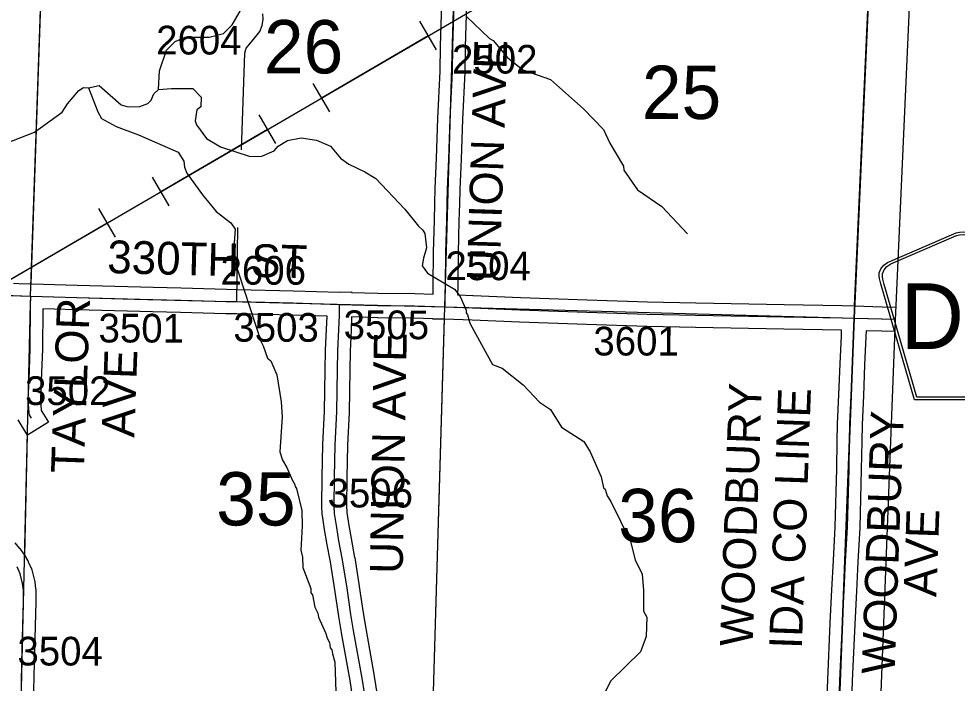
# Model space of a CAD drawing. Extents: x -157.2 to -99.3, y 12.2 to 46.2.
# Drawn here: x -113.327 to -111.04, y 16.096 to 17.717 of the extents above; entities that cross this region are included whole.
import ezdxf

# ---------------------------------------------------------------- set-up
doc = ezdxf.new("R2010")
doc.units = 0
for name, color, linetype in [('tdCoClipBndry', 7, 'Continuous'), ('tdCoCoAdjSecRdTxt', 7, 'Continuous'), ('tdCoCoBndry', 7, 'Continuous'), ('tdCoCoBndryPart', 7, 'Continuous'), ('tdCoHydroRiver', 7, 'Continuous'), ('tdCoPipe', 7, 'Continuous'), ('tdCoSecRdNmbr', 7, 'Continuous'), ('tdCoSecRdTxt', 7, 'Continuous'), ('tdCoSecRteBand', 7, 'Continuous'), ('tdCoSecRteCL', 7, 'Continuous'), ('tdCoSectLine', 7, 'Continuous'), ('tdCoSectLinePart', 7, 'Continuous'), ('tdCoSectNmbr', 7, 'Continuous'), ('tdCoShieldCoRteHrd', 7, 'Continuous'), ('tdCoSurfAsphalt', 7, 'Continuous'), ('tdCoSurfConc', 7, 'Continuous'), ('tdCoSurfEarth', 7, 'Continuous'), ('tdCoSurfGravel', 7, 'Continuous'), ('tdCoSurfLNO', 7, 'Continuous'), ('tdCoTwpBndryShd', 7, 'Continuous')]:
    doc.layers.add(name, color=color, linetype=linetype)

msp = doc.modelspace()

# ---------------------------------------------------------------- linework, layer by layer
at = {"layer": 'tdCoClipBndry'}
msp.add_lwpolyline([(-111.0246, 22.9691), (-111.0434, 22.5326), (-111.0561, 21.9745), (-111.0719, 20.984), (-111.0771, 19.9837), (-111.1462, 17.9819), (-111.1912, 16.9821), (-111.2294, 15.99), (-111.2338, 15.9645), (-111.2494, 15.9338), (-111.2745, 15.9103), (-111.3062, 15.8966), (-111.3319, 15.894), (-114.3202, 15.9719), (-115.3257, 16.007), (-116.3394, 16.0334), (-117.2968, 16.0725), (-118.2968, 16.0994), (-119.2937, 16.1176), (-121.2846, 16.1857), (-122.302, 16.1905), (-125.2749, 16.2789)], dxfattribs=at)
at = {"layer": 'tdCoCoBndry'}
msp.add_lwpolyline([(-111.0165, 26.9713), (-111.0495, 25.9743), (-111.0777, 24.9697), (-111.1098, 23.9712), (-111.1245, 22.9706), (-111.1433, 22.5359), (-111.156, 21.9765), (-111.1718, 20.985), (-111.177, 19.9871), (-111.2136, 18.9878), (-111.2461, 17.9853), (-111.291, 16.9863), (-111.3293, 15.9939)], dxfattribs=at)
at = {"layer": 'tdCoCoBndryPart'}
msp.add_lwpolyline([(-111.2475, 17.9554), (-111.2897, 17.0163)], dxfattribs=at)
at = {"layer": 'tdCoHydroRiver'}
for points in [[(-112.9865, 17.5443), (-112.9838, 17.59), (-112.9667, 17.64), (-112.9456, 17.6616), (-112.9217, 17.672), (-112.8633, 17.6721), (-112.8284, 17.6807), (-112.8073, 17.7022), (-112.7875, 17.7349), (-112.7869, 17.7601), (-112.8114, 17.7891)], [(-112.2355, 17.7223), (-112.1801, 17.6688), (-112.1707, 17.6638), (-112.1355, 17.6219), (-112.0984, 17.5925), (-112.0312, 17.5687), (-111.9509, 17.4972), (-111.9017, 17.447), (-111.8868, 17.4135), (-111.8535, 17.3574), (-111.8522, 17.3479), (-111.8187, 17.2997), (-111.7598, 17.2588), (-111.6968, 17.1924)], [(-113.4085, 17.3941), (-113.289, 17.44), (-113.2215, 17.4888), (-113.2083, 17.5089), (-113.1807, 17.5414), (-113.1694, 17.549), (-113.1568, 17.5487)], [(-113.1568, 17.5487), (-113.1314, 17.5543), (-113.0774, 17.5072), (-113.0602, 17.502), (-113.0318, 17.5028), (-113.0126, 17.5102), (-113.0045, 17.5179), (-112.9978, 17.5335), (-112.9865, 17.5443)], [(-113.1568, 17.5487), (-113.1347, 17.4897), (-113.1256, 17.4737), (-113.0898, 17.4538), (-113.0351, 17.4335), (-112.9383, 17.3916), (-112.9247, 17.3691), (-112.9235, 17.3549), (-112.9176, 17.3405), (-112.8795, 17.2875), (-112.8458, 17.2471), (-112.8102, 17.2194), (-112.7996, 17.2034), (-112.8044, 17.1372), (-112.7371, 16.9303), (-112.7311, 16.9191), (-112.7208, 16.8889), (-112.7131, 16.8824), (-112.6982, 16.8488), (-112.6873, 16.7823), (-112.6851, 16.7459), (-112.6904, 16.6608), (-112.6846, 16.6402), (-112.674, 16.6225), (-112.6606, 16.5922), (-112.6546, 16.581), (-112.6531, 16.5762), (-112.6501, 16.5714), (-112.6373, 16.5174), (-112.6367, 16.4796), (-112.6397, 16.4212), (-112.6354, 16.4038), (-112.6345, 16.3785), (-112.6153, 16.3275), (-112.6156, 16.3165), (-112.611, 16.3116), (-112.6054, 16.2815), (-112.5979, 16.2671), (-112.5966, 16.2576), (-112.5787, 16.2177), (-112.5758, 16.2066), (-112.5698, 16.1954), (-112.5685, 16.1827), (-112.5639, 16.1778), (-112.5626, 16.1683), (-112.5568, 16.1477), (-112.5539, 16.075)], [(-112.9865, 17.5443), (-112.9549, 17.5466), (-112.9028, 17.5469), (-112.8828, 17.5258), (-112.8834, 17.5022), (-112.8931, 17.4945), (-112.8969, 17.4678), (-112.894, 17.4583), (-112.8696, 17.4245), (-112.8354, 17.4047), (-112.7635, 17.3808), (-112.735, 17.3816), (-112.7047, 17.395), (-112.695, 17.4058), (-112.6725, 17.4195), (-112.6392, 17.4265), (-112.6015, 17.4208), (-112.5671, 17.4057), (-112.5426, 17.3767), (-112.5225, 17.3619), (-112.4835, 17.3436), (-112.4571, 17.3271), (-112.3864, 17.2527), (-112.3528, 17.2108), (-112.342, 17.2011), (-112.3375, 17.1931), (-112.3336, 17.1583), (-112.3406, 17.1332), (-112.3442, 17.1143), (-112.3305, 17.0966), (-112.2652, 17.0571), (-112.2515, 17.0394), (-112.2365, 17.0059), (-112.2367, 16.9995), (-112.2337, 16.9947), (-112.2279, 16.9741), (-112.1947, 16.9133), (-112.1721, 16.8732), (-112.1486, 16.8647), (-112.0976, 16.824), (-112.0576, 16.7819), (-112.0313, 16.7639), (-112.004, 16.7206), (-111.9496, 16.686), (-111.9345, 16.6604), (-111.9077, 16.5997), (-111.902, 16.5728), (-111.8974, 16.5695), (-111.8931, 16.5536), (-111.884, 16.5392), (-111.836, 16.4417), (-111.8245, 16.3972), (-111.808, 16.362), (-111.8043, 16.3225), (-111.804, 16.272), (-111.7965, 16.2576), (-111.7977, 16.2103), (-111.8113, 16.1728), (-111.8841, 16.102), (-111.8991, 16.0724)]]:
    msp.add_lwpolyline(points, dxfattribs=at)
at = {"layer": 'tdCoPipe'}
for p, q in [((-112.309, 17.6412), (-112.3497, 17.7108)), ((-112.569, 17.4894), (-112.6096, 17.5589)), ((-112.7003, 17.4127), (-112.741, 17.4823)), ((-112.9603, 17.2608), (-113.0009, 17.3303)), ((-113.0916, 17.1841), (-113.1322, 17.2537))]:
    msp.add_line(p, q, dxfattribs=at)
for points in [[(-114.6584, 15.7971), (-114.1159, 16.2701), (-113.4195, 17.0392), (-112.1549, 17.7779), (-112.0563, 18.038), (-111.6215, 18.343), (-111.187, 18.5163)], [(-112.5893, 17.5242), (-112.3294, 17.676)], [(-112.9806, 17.2956), (-112.7206, 17.4475)], [(-113.3719, 17.0671), (-113.1119, 17.2189)]]:
    msp.add_lwpolyline(points, dxfattribs=at)
at = {"layer": 'tdCoSecRteBand'}
for points in [[(-113.3399, 17.0716), (-113.327, 17.0712), (-113.2971, 17.0704), (-113.2672, 17.0697), (-113.2672, 17.0695), (-113.2671, 17.0695), (-113.1849, 17.0671), (-112.9995, 17.0622), (-112.9317, 17.0605), (-112.9317, 17.0605), (-112.9317, 17.0605), (-112.821, 17.0575), (-112.795, 17.0569), (-112.6575, 17.0536), (-112.6574, 17.0536), (-112.6574, 17.0536), (-112.5454, 17.0504), (-112.516, 17.0507), (-112.516, 17.0495), (-112.4519, 17.0477), (-112.3621, 17.0464), (-112.3619, 17.0464), (-112.3616, 17.0464), (-112.3174, 17.045), (-112.3167, 17.0669), (-112.316, 17.1467), (-112.316, 17.1469), (-112.316, 17.1472), (-112.314, 17.2246), (-112.313, 17.267), (-112.313, 17.2672), (-112.313, 17.2673), (-112.3118, 17.3026), (-112.3118, 17.3027), (-112.3118, 17.3028), (-112.3086, 17.3767), (-112.3054, 17.4734), (-112.3053, 17.4736), (-112.3053, 17.4738), (-112.3002, 17.5891), (-112.2989, 17.6496), (-112.2989, 17.6497), (-112.2989, 17.6499), (-112.296, 17.7549)], [(-112.236, 17.7532), (-112.239, 17.6483), (-112.2402, 17.5875), (-112.2402, 17.5871), (-112.2402, 17.5868), (-112.2454, 17.4713), (-112.2486, 17.3745), (-112.2486, 17.3744), (-112.2486, 17.3742), (-112.2518, 17.3004), (-112.253, 17.2654), (-112.2541, 17.2231), (-112.256, 17.1459), (-112.2567, 17.066), (-112.2567, 17.0657), (-112.2567, 17.0653), (-112.2574, 17.0432), (-112.257, 17.0431), (-112.2201, 17.042), (-112.2199, 17.042), (-112.2197, 17.042), (-112.1044, 17.0368), (-111.9413, 17.0309), (-111.7943, 17.0262), (-111.6766, 17.0237), (-111.4611, 17.0196), (-111.3197, 17.0171), (-111.3197, 17.0173), (-111.2898, 17.0163), (-111.2222, 17.0146), (-111.1898, 17.0138)], [(-112.5084, 16.0324), (-112.5197, 16.1033), (-112.5405, 16.2196), (-112.5405, 16.2198), (-112.5406, 16.22), (-112.547, 16.259), (-112.547, 16.2592), (-112.5471, 16.2595), (-112.5564, 16.3237), (-112.5674, 16.3923), (-112.5762, 16.4382), (-112.5763, 16.4386), (-112.5763, 16.4389), (-112.5817, 16.4715), (-112.5818, 16.4715), (-112.5818, 16.4716), (-112.5872, 16.5052), (-112.5875, 16.507), (-112.5876, 16.5088), (-112.5883, 16.528), (-112.5883, 16.5288), (-112.5883, 16.5295), (-112.5876, 16.5988), (-112.5876, 16.599), (-112.5876, 16.5991), (-112.5858, 16.6788), (-112.5858, 16.6792), (-112.5858, 16.6796), (-112.5819, 16.7593), (-112.5799, 16.8609), (-112.5792, 16.9075), (-112.5792, 16.9079), (-112.5792, 16.9084), (-112.5767, 16.9599), (-112.5758, 16.9912), (-112.5765, 16.9912), (-112.659, 16.9936), (-112.7964, 16.9969), (-112.8225, 16.9975), (-112.8225, 16.9975), (-112.8225, 16.9975), (-112.9332, 17.0005), (-113.001, 17.0022), (-113.0011, 17.0022), (-113.0011, 17.0022), (-113.1865, 17.0072), (-113.1866, 17.0072), (-113.1866, 17.0072), (-113.2688, 17.0095), (-113.269, 16.9121), (-113.269, 16.9115), (-113.2691, 16.9109), (-113.2723, 16.8347), (-113.2742, 16.7884), (-113.2725, 16.7617), (-113.2706, 16.7586), (-113.2547, 16.7332), (-113.3056, 16.7014), (-113.3215, 16.7268), (-113.3264, 16.7347), (-113.329, 16.7389)], [(-111.358, 16.0244), (-111.3554, 16.1042), (-111.3554, 16.1044), (-111.3554, 16.1046), (-111.3492, 16.2432), (-111.3492, 16.2433), (-111.3492, 16.2433), (-111.3452, 16.3237), (-111.3452, 16.3238), (-111.3452, 16.3238), (-111.3415, 16.3956), (-111.3415, 16.3956), (-111.3415, 16.3956), (-111.3371, 16.4781), (-111.3334, 16.6192), (-111.332, 16.687), (-111.3315, 16.728), (-111.3315, 16.7285), (-111.3314, 16.7289), (-111.3285, 16.7995), (-111.3285, 16.7995), (-111.3285, 16.7995), (-111.3253, 16.8752), (-111.3253, 16.8753), (-111.3253, 16.8753), (-111.3221, 16.9437), (-111.3216, 16.9571), (-111.4622, 16.9596), (-111.4623, 16.9596), (-111.4623, 16.9596), (-111.6778, 16.9638), (-111.6778, 16.9638), (-111.6779, 16.9638), (-111.7957, 16.9662), (-111.7959, 16.9662), (-111.7961, 16.9662), (-111.9433, 16.9709), (-111.9434, 16.9709), (-111.9434, 16.9709), (-112.1067, 16.9768), (-112.1068, 16.9768), (-112.1069, 16.9769), (-112.2221, 16.982), (-112.2884, 16.9841), (-112.3179, 16.9841), (-112.3179, 16.985), (-112.3632, 16.9864), (-112.453, 16.9877), (-112.4532, 16.9877), (-112.4534, 16.9877), (-112.5158, 16.9895), (-112.5167, 16.9579), (-112.5167, 16.9576), (-112.5168, 16.9573), (-112.5192, 16.906), (-112.5199, 16.8599), (-112.5199, 16.8599), (-112.5199, 16.8598), (-112.5219, 16.7577), (-112.5219, 16.7573), (-112.5219, 16.7568), (-112.5259, 16.6771), (-112.5276, 16.598), (-112.5283, 16.5296), (-112.5277, 16.5129), (-112.5226, 16.4813), (-112.5172, 16.4491), (-112.5084, 16.4031), (-112.5083, 16.4027), (-112.5082, 16.4022), (-112.4971, 16.3329), (-112.4971, 16.3327), (-112.4971, 16.3325), (-112.4877, 16.2684), (-112.4814, 16.2299), (-112.4606, 16.1136), (-112.4606, 16.1133), (-112.4605, 16.1131), (-112.4492, 16.0421)], [(-111.1923, 16.9538), (-111.2236, 16.9546), (-111.2237, 16.9546), (-111.2237, 16.9546), (-111.2615, 16.9555), (-111.2615, 16.9555), (-111.2617, 16.9555), (-111.2621, 16.9415), (-111.2621, 16.9413), (-111.2621, 16.9411), (-111.2653, 16.8726), (-111.2685, 16.797), (-111.2715, 16.7269), (-111.272, 16.6861), (-111.272, 16.686), (-111.272, 16.6859), (-111.2735, 16.6178), (-111.2735, 16.6177), (-111.2735, 16.6177), (-111.2772, 16.4761), (-111.2772, 16.4757), (-111.2772, 16.4753), (-111.2816, 16.3925), (-111.2853, 16.3208), (-111.2893, 16.2405), (-111.2954, 16.1021), (-111.298, 16.0229)], [(-113.3367, 16.4387), (-113.3258, 16.4259), (-113.3253, 16.4253), (-113.3249, 16.4247), (-113.3153, 16.4121), (-113.3139, 16.4104), (-113.3128, 16.4084), (-113.3052, 16.3946), (-113.3046, 16.3936), (-113.3042, 16.3926), (-113.2963, 16.3753), (-113.2951, 16.3727), (-113.2944, 16.37), (-113.2887, 16.3468), (-113.2883, 16.345), (-113.2881, 16.3432), (-113.2861, 16.3267), (-113.2859, 16.325), (-113.2859, 16.3234), (-113.2857, 16.2958), (-113.2857, 16.2953), (-113.2857, 16.2948), (-113.2893, 16.1461), (-113.2917, 16.0456)]]:
    msp.add_lwpolyline(points, dxfattribs=at)
at = {"layer": 'tdCoSecRteCL'}
for points in [[(-112.2879, 17.0141), (-112.2879, 17.0278), (-112.2867, 17.0663), (-112.286, 17.1464), (-112.2841, 17.2239), (-112.283, 17.2663), (-112.2818, 17.3015), (-112.2786, 17.3755), (-112.2754, 17.4724), (-112.2702, 17.5881), (-112.269, 17.649), (-112.266, 17.7541), (-112.2643, 17.8197), (-112.2623, 17.8784), (-112.2625, 17.9417), (-112.2604, 17.9937), (-112.2594, 18.018)], [(-113.7967, 17.0542), (-113.7724, 17.0554), (-113.6059, 17.0495), (-113.49, 17.0463), (-113.3408, 17.0416), (-113.2979, 17.0404)], [(-113.2961, 16.7427), (-113.301, 16.7506), (-113.3022, 16.7558), (-113.3042, 16.7881), (-113.3022, 16.8359), (-113.299, 16.9121), (-113.2988, 17.0214), (-113.298, 17.0342), (-113.2979, 17.0404)], [(-113.2979, 17.0404), (-113.1857, 17.0372), (-113.0003, 17.0322), (-112.9325, 17.0305), (-112.8217, 17.0275), (-112.7957, 17.0269), (-112.6582, 17.0236), (-112.5456, 17.0203)], [(-112.4788, 16.0371), (-112.4902, 16.1083), (-112.511, 16.2249), (-112.5174, 16.2638), (-112.5268, 16.3282), (-112.5379, 16.3975), (-112.5467, 16.4439), (-112.5522, 16.4764), (-112.5576, 16.5099), (-112.5583, 16.5292), (-112.5576, 16.5985), (-112.5559, 16.6781), (-112.5519, 16.7583), (-112.5499, 16.8604), (-112.5492, 16.907), (-112.5467, 16.9588), (-112.5457, 16.9931), (-112.5455, 17.0115), (-112.5456, 17.0203)], [(-112.5456, 17.0203), (-112.4526, 17.0177), (-112.3626, 17.0164), (-112.2879, 17.0141)], [(-112.2879, 17.0141), (-112.221, 17.012), (-112.1056, 17.0068), (-111.9423, 17.0009), (-111.7951, 16.9962), (-111.6772, 16.9937), (-111.4617, 16.9896), (-111.3191, 16.9871), (-111.2907, 16.9863)], [(-111.3289, 15.9939), (-111.3254, 16.1033), (-111.3192, 16.2419), (-111.3153, 16.3223), (-111.3116, 16.394), (-111.3071, 16.4769), (-111.3034, 16.6184), (-111.302, 16.6865), (-111.3015, 16.7277), (-111.2985, 16.7982), (-111.2953, 16.8739), (-111.2921, 16.9425), (-111.2907, 16.9863)], [(-111.2907, 16.9863), (-111.2229, 16.9846), (-111.1911, 16.9838)], [(-113.3231, 15.9459), (-113.323, 15.9512), (-113.3228, 15.9973), (-113.3217, 16.0446), (-113.3217, 16.0463), (-113.3193, 16.1468), (-113.3157, 16.2955), (-113.3159, 16.3231), (-113.3179, 16.3396), (-113.3236, 16.3628), (-113.3314, 16.3801)]]:
    msp.add_lwpolyline(points, dxfattribs=at)
at = {"layer": 'tdCoSectLine'}
for points in [[(-113.2983, 17.0404), (-113.2635, 18.0423)], [(-112.2883, 17.0141), (-112.2597, 18.018)], [(-111.291, 16.9863), (-111.2461, 17.9853)], [(-114.2956, 17.0734), (-113.2983, 17.0404)], [(-113.2983, 17.0404), (-113.2991, 17.0222), (-113.322, 16.0489)], [(-113.2983, 17.0404), (-113.0454, 17.0333), (-112.2883, 17.0141)], [(-112.3179, 16.0198), (-112.2883, 17.0141)], [(-112.2883, 17.0141), (-111.291, 16.9863)], [(-111.3293, 15.9939), (-111.291, 16.9863)], [(-111.291, 16.9863), (-111.1911, 16.984)]]:
    msp.add_lwpolyline(points, dxfattribs=at)
at = {"layer": 'tdCoSectLinePart'}
for points in [[(-113.2972, 17.0706), (-113.2646, 18.0124)], [(-111.2897, 17.0163), (-111.2475, 17.9554)], [(-112.3179, 16.0198), (-112.2892, 16.9841)], [(-113.3066, 16.7024), (-113.3135, 16.4083)]]:
    msp.add_lwpolyline(points, dxfattribs=at)
at = {"layer": 'tdCoShieldCoRteHrd'}
for points in [[(-111.1437, 16.7873), (-111.2257, 17.0701), (-111.2295, 17.0833), (-111.2303, 17.0892), (-111.2303, 17.097), (-111.226, 17.1073), (-111.2188, 17.1158), (-111.2092, 17.1225), (-111.0419, 17.1948), (-111.0344, 17.1965), (-111.024, 17.1974), (-111.0135, 17.1965), (-111.006, 17.1948), (-110.8387, 17.1225), (-110.8292, 17.1158), (-110.8219, 17.1073), (-110.8177, 17.097), (-110.8177, 17.0892), (-110.8184, 17.0833), (-110.8223, 17.0701), (-110.9042, 16.7873)], [(-111.1379, 16.7936), (-111.2176, 17.0689), (-111.2213, 17.0815), (-111.222, 17.0871), (-111.222, 17.0946), (-111.2179, 17.1045), (-111.211, 17.1127), (-111.2018, 17.1191), (-111.0412, 17.1885), (-111.034, 17.1901), (-111.024, 17.191), (-111.014, 17.1901), (-111.0067, 17.1885), (-110.8462, 17.1191), (-110.837, 17.1127), (-110.83, 17.1045), (-110.8259, 17.0946), (-110.8259, 17.0871), (-110.8266, 17.0815), (-110.8303, 17.0689), (-110.9101, 16.7936)]]:
    msp.add_lwpolyline(points, close=True, dxfattribs=at)
at = {"layer": 'tdCoSurfAsphalt'}
for points in [[(-111.2907, 16.9863), (-111.2229, 16.9846), (-111.1911, 16.9838)], [(-113.3217, 16.0463), (-113.3193, 16.1468), (-113.3157, 16.2955), (-113.3159, 16.3231), (-113.3179, 16.3396), (-113.3236, 16.3628), (-113.3314, 16.3801)]]:
    msp.add_lwpolyline(points, dxfattribs=at)
at = {"layer": 'tdCoSurfConc'}
for points in [[(-113.7967, 17.0542), (-113.7724, 17.0554), (-113.6059, 17.0495), (-113.49, 17.0463), (-113.3408, 17.0416), (-113.2979, 17.0404), (-113.1857, 17.0372), (-113.0003, 17.0322), (-112.9325, 17.0305), (-112.8217, 17.0275), (-112.7957, 17.0269)], [(-112.7957, 17.0269), (-112.6582, 17.0236), (-112.5456, 17.0203)], [(-112.5456, 17.0203), (-112.4526, 17.0177), (-112.3626, 17.0164), (-112.2879, 17.0141), (-112.221, 17.012), (-112.1056, 17.0068), (-111.9423, 17.0009), (-111.7951, 16.9962), (-111.6772, 16.9937), (-111.4617, 16.9896), (-111.3191, 16.9871), (-111.2907, 16.9863)]]:
    msp.add_lwpolyline(points, dxfattribs=at)
at = {"layer": 'tdCoSurfEarth'}
msp.add_lwpolyline([(-113.2961, 16.7427), (-113.301, 16.7506), (-113.3022, 16.7558), (-113.3042, 16.7881), (-113.3022, 16.8359), (-113.299, 16.9121), (-113.2988, 17.0214), (-113.298, 17.0342), (-113.2979, 17.0404)], dxfattribs=at)
at = {"layer": 'tdCoSurfGravel'}
for points in [[(-112.2841, 17.2239), (-112.283, 17.2663), (-112.2818, 17.3015), (-112.2786, 17.3755), (-112.2754, 17.4724), (-112.2702, 17.5881), (-112.269, 17.649), (-112.266, 17.7541), (-112.2643, 17.8197), (-112.2623, 17.8784), (-112.2625, 17.9417), (-112.2604, 17.9937), (-112.2594, 18.018)], [(-112.2879, 17.0141), (-112.2879, 17.0278), (-112.2867, 17.0663), (-112.286, 17.1464), (-112.2841, 17.2239)], [(-112.476, 16.0217), (-112.4788, 16.0371), (-112.4902, 16.1083), (-112.511, 16.2249), (-112.5174, 16.2638), (-112.5268, 16.3282), (-112.5379, 16.3975), (-112.5467, 16.4439), (-112.5522, 16.4764), (-112.5576, 16.5099), (-112.5583, 16.5292), (-112.5576, 16.5985), (-112.5559, 16.6781), (-112.5519, 16.7583), (-112.5499, 16.8604), (-112.5492, 16.907), (-112.5467, 16.9588), (-112.5457, 16.9931), (-112.5455, 17.0115), (-112.5456, 17.0203)], [(-111.3289, 15.9939), (-111.3254, 16.1033), (-111.3192, 16.2419), (-111.3153, 16.3223), (-111.3116, 16.394), (-111.3071, 16.4769), (-111.3034, 16.6184), (-111.302, 16.6865), (-111.3015, 16.7277), (-111.2985, 16.7982), (-111.2953, 16.8739), (-111.2921, 16.9425), (-111.2907, 16.9863)]]:
    msp.add_lwpolyline(points, dxfattribs=at)
at = {"layer": 'tdCoSurfLNO'}
msp.add_line((-112.7957, 17.0269), (-112.7928, 17.2075), dxfattribs=at)
msp.add_lwpolyline([(-112.7845, 17.3973), (-112.7765, 17.6329), (-112.7732, 17.6448), (-112.7557, 17.6657), (-112.7394, 17.6853), (-112.7338, 17.7), (-112.7314, 17.7159), (-112.732, 17.7288)], dxfattribs=at)
at = {"layer": 'tdCoTwpBndryShd'}
msp.add_lwpolyline([(-111.1098, 23.9712), (-111.1245, 22.9706), (-111.1433, 22.5359), (-111.156, 21.9765), (-111.1718, 20.985), (-111.177, 19.9871), (-111.2136, 18.9878), (-111.2461, 17.9853), (-111.291, 16.9863), (-111.3293, 15.9939), (-112.3179, 16.0198), (-113.322, 16.0489), (-114.3176, 16.0718), (-115.3226, 16.1069), (-116.3354, 16.1333), (-117.2934, 16.1724), (-118.2945, 16.1993), (-119.2903, 16.2175), (-120.2826, 16.2516), (-121.2827, 16.2857), (-122.2991, 16.2904), (-123.2872, 16.3208), (-124.2853, 16.348), (-125.2718, 16.3788)], dxfattribs=at)

# ---------------------------------------------------------------- texts
at = {"layer": 'tdCoCoAdjSecRdTxt'}
for s, p in [('WOODBURY', (-111.1925, 16.1175)), ('AVE', (-111.0905, 16.3059))]:
    msp.add_text(s, height=0.08, rotation=87.9842, dxfattribs=at).set_placement(p)
at = {"layer": 'tdCoSecRdNmbr'}
for s, rotation, p in [('2604', 359.8897, (-112.9923, 17.6298)), ('2502', 359.9148, (-112.2711, 17.5832)), ('2606', 359.8897, (-112.8353, 17.0685)), ('2504', 359.9148, (-112.2872, 17.0794)), ('3501', 359.9142, (-113.1327, 16.9274)), ('3503', 359.9144, (-112.8041, 16.9293)), ('3505', 359.9146, (-112.5353, 16.9355)), ('3601', 359.9151, (-111.9266, 16.8957)), ('3502', 359.914, (-113.312, 16.7749)), ('3506', 359.9146, (-112.5745, 16.5251)), ('3504', 359.914, (-113.3305, 16.1397))]:
    msp.add_text(s, height=0.07, rotation=rotation, dxfattribs=at).set_placement(p)
at = {"layer": 'tdCoSecRdTxt'}
for s, rotation, p in [('UNION AVE', 88.1725, (-112.1551, 17.076)), ('330TH ST', 358.5302, (-113.1121, 17.0966)), ('TAYLOR', 87.9371, (-113.1688, 16.607)), ('UNION AVE', 89, (-112.3915, 16.3627)), ('AVE', 87.9371, (-113.0456, 16.6948)), ('WOODBURY', 87.9842, (-111.5383, 16.1853)), ('IDA CO LINE', 87.9842, (-111.4184, 16.1792))]:
    msp.add_text(s, height=0.08, rotation=rotation, dxfattribs=at).set_placement(p)
at = {"layer": 'tdCoSectNmbr'}
for s, rotation, p in [('26', 359.9144, (-112.7297, 17.5837)), ('25', 359.9151, (-111.8084, 17.4725)), ('35', 359.9143, (-112.8459, 16.4812)), ('36', 359.9151, (-111.866, 16.4404))]:
    msp.add_text(s, height=0.13, rotation=rotation, dxfattribs=at).set_placement(p)
at = {"layer": 'tdCoShieldCoRteHrd'}
msp.add_text('D54', height=0.16, dxfattribs=at).set_placement((-111.1777, 16.9115))

doc.saveas('drawing.dxf')
